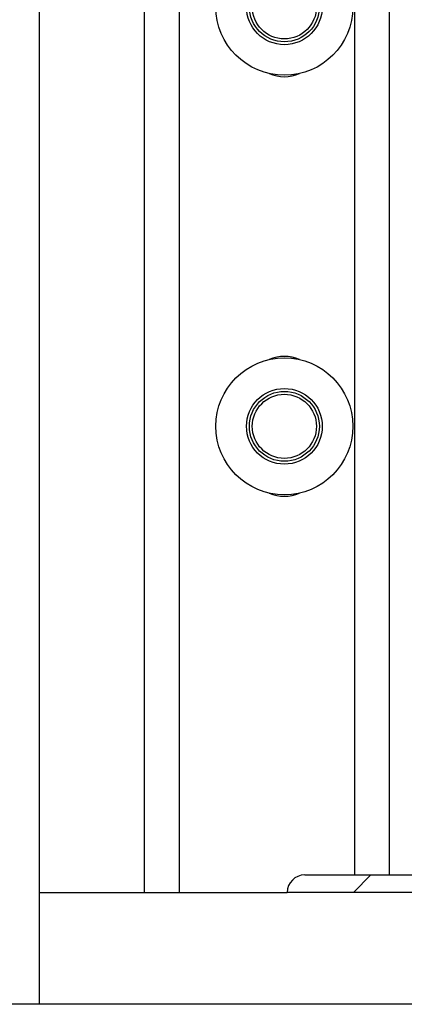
# Model space of a CAD drawing. Header units: inches. Extents: x 170 to 284, y 215 to 248.
# Tile 909 of 1056: x 235.284 to 235.425, y 239.78 to 240.142. Entities that reach past the tile are written whole.
import ezdxf

# ---------------------------------------------------------------- set-up
doc = ezdxf.new("R2010")
doc.units = ezdxf.units.IN
doc.header["$LTSCALE"] = 0.25
doc.header["$MEASUREMENT"] = 0
doc.layers.add('LH TOP OF HOOD', color=7, linetype='Continuous')

msp = doc.modelspace()

# ---------------------------------------------------------------- hatches: boundary and pattern name
at = {"layer": 'LH TOP OF HOOD'}
h = msp.add_hatch(dxfattribs=at)
h.set_pattern_fill('ANSI31', color=256, scale=0.34241245, angle=2.8e-322, style=0)
h.set_pattern_definition([(45, (225.4196035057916, 238.187647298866), (-0.03026527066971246, 0.03026527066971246), [])])
edge = h.paths.add_edge_path(flags=0)
edge.add_arc((235.3884334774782, 239.8211148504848), 0.006420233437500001, 450, 540, ccw=False)
edge.add_line((235.3884334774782, 239.8275350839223), (235.4718965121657, 239.8275350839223))
edge.add_arc((235.4718965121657, 239.8339553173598), 0.006420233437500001, 270, 360)
edge.add_line((235.4783167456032, 239.8339553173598), (235.4783167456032, 239.8553560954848))
edge.add_line((235.4783167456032, 239.8553560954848), (235.4847369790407, 239.8553560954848))
edge.add_line((235.4847369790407, 239.8553560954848), (235.4847369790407, 239.8211148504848))
edge.add_line((235.4847369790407, 239.8211148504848), (235.3820132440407, 239.8211148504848))

# ---------------------------------------------------------------- linework, layer by layer
for p, q in [((235.2910688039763, 239.7800253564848), (235.2910688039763, 245.2630353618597)), ((235.3295902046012, 239.8211148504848), (235.3295902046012, 243.945662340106)), ((235.3424306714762, 239.8211148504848), (235.3424306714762, 243.9447082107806)), ((235.4066330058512, 243.9399375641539), (235.4066330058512, 239.8275350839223)), ((235.4194734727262, 243.9389834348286), (235.4194734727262, 239.8275350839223)), ((235.2910688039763, 239.8211148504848), (235.2910688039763, 243.9283521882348)), ((235.3884334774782, 239.8275350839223), (235.4718965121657, 239.8275350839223)), ((235.2910688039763, 239.8211148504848), (235.3295902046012, 239.8211148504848)), ((235.3295902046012, 239.8211148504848), (235.3424306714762, 239.8211148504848)), ((235.3424306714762, 239.8211148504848), (235.3820132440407, 239.8211148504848)), ((235.4847369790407, 239.8211148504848), (235.3820132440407, 239.8211148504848)), ((237.0280089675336, 239.7800253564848), (234.2414744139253, 239.7800253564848))]:
    msp.add_line(p, q, dxfattribs=at)
for centre, radius in [((235.3809520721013, 240.1464066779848), 0.02515019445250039), ((235.3809520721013, 240.1464066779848), 0.01390194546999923), ((235.3809520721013, 240.1464066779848), 0.01284046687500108), ((235.3809520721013, 240.1464066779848), 0.01177042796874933), ((235.3809520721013, 239.9923210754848), 0.0251501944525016), ((235.3809520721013, 239.9923210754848), 0.01390194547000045), ((235.3809520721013, 239.9923210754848), 0.01284046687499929), ((235.3809520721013, 239.9923210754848), 0.01177042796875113)]:
    msp.add_circle(centre, radius, dxfattribs=at)
for centre, radius, start, end in [((235.3809520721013, 240.1346362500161), 0.01391050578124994, 246.579928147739, 293.420071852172), ((235.3809520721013, 240.0040915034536), 0.01391050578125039, 66.57992814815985, 113.4200718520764), ((235.3809520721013, 239.9805506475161), 0.01391050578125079, 246.5799281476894, 293.420071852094), ((235.3884334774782, 239.8211148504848), 0.006420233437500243, 90, 179.999999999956)]:
    msp.add_arc(centre, radius, start, end, dxfattribs=at)

doc.saveas('drawing.dxf')
